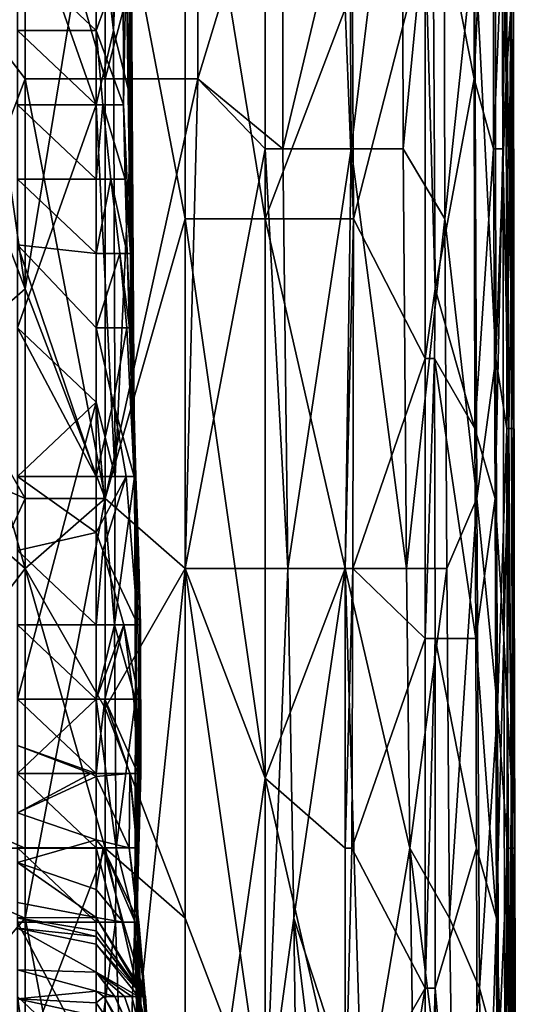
# Model space of a CAD drawing. Extents: x -161 to 11, y -10 to 160.
# Tile 395 of 499: x 0.9884 to 1.0161, y -0.2698 to -0.2148. Entities that reach past the tile are written whole.
import ezdxf

# ---------------------------------------------------------------- set-up
doc = ezdxf.new("R2010")
doc.units = 0
doc.header["$MEASUREMENT"] = 0
doc.layers.get('0').update_dxf_attribs({"linetype": 'CONTINUOUS'})

msp = doc.modelspace()

# ---------------------------------------------------------------- linework, layer by layer
for points in [[(1.015555, -0.218151, 0.346487), (1.01556, -0.179088, 0.346487), (1.014923, -0.190807, 0.350394)], [(1.015833, -0.182995, 0.342581), (1.01556, -0.179088, 0.346487), (1.015555, -0.218151, 0.346487)], [(1.015833, -0.182995, 0.342581), (1.015555, -0.218151, 0.346487), (1.015814, -0.214245, 0.342581)], [(0.993136, -0.218151, 0.377249), (0.993136, -0.186901, 0.377306), (0.988665, -0.202526, 0.379732)], [(0.993136, -0.186901, 0.377306), (0.993136, -0.218151, 0.377249), (0.998272, -0.19862, 0.373831)], [(1.011453, -0.206432, 0.272269), (1.013693, -0.186901, 0.276175), (1.013751, -0.218151, 0.276175)], [(1.014835, -0.194713, 0.280081), (1.013751, -0.218151, 0.276175), (1.013693, -0.186901, 0.276175)], [(1.015814, -0.214245, 0.342581), (1.015934, -0.222057, 0.338675), (1.015911, -0.186901, 0.338675)], [(1.015911, -0.186901, 0.338675), (1.015934, -0.222057, 0.338675), (1.015954, -0.214245, 0.326956)], [(0.993598, -0.215449, 0.266891), (0.994534, -0.190549, 0.263134), (0.993654, -0.194699, 0.266891)], [(0.994534, -0.190549, 0.263134), (0.993598, -0.215449, 0.266891), (0.994642, -0.219599, 0.263134)], [(0.994525, -0.194699, 0.259377), (0.994534, -0.190549, 0.263134), (0.994642, -0.219599, 0.263134)], [(1.013778, -0.210338, 0.3543), (1.014972, -0.233776, 0.350394), (1.014923, -0.190807, 0.350394)], [(1.015555, -0.218151, 0.346487), (1.014923, -0.190807, 0.350394), (1.014972, -0.233776, 0.350394)], [(0.992629, -0.207149, 0.267889), (0.993598, -0.215449, 0.266891), (0.993654, -0.194699, 0.266891)], [(0.994501, -0.194699, 0.244349), (0.994642, -0.219599, 0.263134), (0.994487, -0.211299, 0.240592)], [(0.994525, -0.194699, 0.259377), (0.994642, -0.219599, 0.263134), (0.994501, -0.194699, 0.244349)], [(1.014835, -0.194713, 0.280081), (1.014845, -0.222057, 0.280081), (1.013751, -0.218151, 0.276175)], [(1.015334, -0.210338, 0.283987), (1.014845, -0.222057, 0.280081), (1.014835, -0.194713, 0.280081)], [(0.984194, -0.19862, 0.264764), (0.988665, -0.22987, 0.264843), (0.979723, -0.206432, 0.264756)], [(0.988665, -0.22987, 0.264843), (0.984194, -0.19862, 0.264764), (0.993136, -0.202526, 0.264906)], [(0.993136, -0.218151, 0.377249), (0.998307, -0.218151, 0.373831), (0.998272, -0.19862, 0.373831)], [(0.993136, -0.202526, 0.264906), (0.997607, -0.19862, 0.265249), (0.997607, -0.225963, 0.265261)], [(1.002078, -0.210338, 0.266216), (1.002078, -0.225963, 0.26621), (0.997607, -0.19862, 0.265249)], [(1.002078, -0.225963, 0.26621), (0.997607, -0.225963, 0.265261), (0.997607, -0.19862, 0.265249)], [(1.003065, -0.202526, 0.369925), (0.998272, -0.19862, 0.373831), (0.998307, -0.218151, 0.373831)], [(1.006875, -0.222057, 0.366019), (1.009729, -0.19862, 0.362112), (1.006789, -0.206432, 0.366019)], [(1.009729, -0.19862, 0.362112), (1.006875, -0.222057, 0.366019), (1.009792, -0.222057, 0.362112)], [(1.01206, -0.19862, 0.358206), (1.009729, -0.19862, 0.362112), (1.009792, -0.222057, 0.362112)], [(1.01206, -0.19862, 0.358206), (1.009792, -0.222057, 0.362112), (1.012123, -0.225963, 0.358206)], [(1.013778, -0.210338, 0.3543), (1.01206, -0.19862, 0.358206), (1.012123, -0.225963, 0.358206)], [(0.988665, -0.218151, 0.379714), (0.988665, -0.202526, 0.379732), (0.979723, -0.206432, 0.383728)], [(0.988665, -0.202526, 0.379732), (0.988665, -0.218151, 0.379714), (0.993136, -0.218151, 0.377249)], [(0.993136, -0.202526, 0.264906), (0.993136, -0.241588, 0.264956), (0.988665, -0.22987, 0.264843)], [(0.997607, -0.225963, 0.265261), (0.993136, -0.241588, 0.264956), (0.993136, -0.202526, 0.264906)], [(0.998307, -0.218151, 0.373831), (1.003072, -0.222057, 0.369925), (1.003065, -0.202526, 0.369925)], [(1.006789, -0.206432, 0.366019), (1.003065, -0.202526, 0.369925), (1.003072, -0.222057, 0.369925)], [(0.988665, -0.22987, 0.264843), (0.984194, -0.233776, 0.264803), (0.979723, -0.206432, 0.264756)], [(0.979723, -0.206432, 0.383728), (0.984194, -0.22987, 0.381875), (0.988665, -0.218151, 0.379714)], [(1.003072, -0.222057, 0.369925), (1.006875, -0.222057, 0.366019), (1.006789, -0.206432, 0.366019)], [(1.011453, -0.206432, 0.272269), (1.011583, -0.22987, 0.272269), (1.01102, -0.210338, 0.271744)], [(1.011453, -0.206432, 0.272269), (1.013751, -0.218151, 0.276175), (1.011583, -0.22987, 0.272269)], [(1.015809, -0.22987, 0.299612), (1.015507, -0.210338, 0.287894), (1.015771, -0.206432, 0.299612)], [(1.015771, -0.206432, 0.299612), (1.015954, -0.237682, 0.319144), (1.015809, -0.22987, 0.299612)], [(1.015771, -0.206432, 0.299612), (1.015954, -0.214245, 0.326956), (1.015954, -0.237682, 0.319144)], [(0.992629, -0.219599, 0.26793), (0.992629, -0.207149, 0.267889), (0.98824, -0.207149, 0.269992)], [(0.98824, -0.207149, 0.269992), (0.98824, -0.219599, 0.270068), (0.992629, -0.219599, 0.26793)], [(0.992629, -0.207149, 0.267889), (0.992629, -0.219599, 0.26793), (0.993598, -0.215449, 0.266891)], [(1.002078, -0.225963, 0.26621), (1.002078, -0.210338, 0.266216), (1.006549, -0.214245, 0.268086)], [(1.006938, -0.210338, 0.268362), (1.007012, -0.225963, 0.268362), (1.006549, -0.214245, 0.268086)], [(1.007012, -0.225963, 0.268362), (1.006938, -0.210338, 0.268362), (1.01102, -0.210338, 0.271744)], [(1.01102, -0.233776, 0.271678), (1.007012, -0.225963, 0.268362), (1.01102, -0.210338, 0.271744)], [(1.011583, -0.22987, 0.272269), (1.01102, -0.233776, 0.271678), (1.01102, -0.210338, 0.271744)], [(1.012123, -0.225963, 0.358206), (1.013903, -0.241588, 0.3543), (1.013778, -0.210338, 0.3543)], [(1.014972, -0.233776, 0.350394), (1.013778, -0.210338, 0.3543), (1.013903, -0.241588, 0.3543)], [(1.015334, -0.210338, 0.283987), (1.015357, -0.222057, 0.283987), (1.014845, -0.222057, 0.280081)], [(1.015357, -0.222057, 0.283987), (1.015334, -0.210338, 0.283987), (1.015507, -0.210338, 0.287894)], [(1.015705, -0.237682, 0.2918), (1.015357, -0.222057, 0.283987), (1.015507, -0.210338, 0.287894)], [(1.015507, -0.210338, 0.287894), (1.015809, -0.22987, 0.299612), (1.015705, -0.237682, 0.2918)], [(0.992629, -0.215449, 0.217919), (0.98824, -0.211299, 0.216151), (0.994144, -0.211299, 0.221806)], [(0.98824, -0.215449, 0.216121), (0.98824, -0.211299, 0.216151), (0.992629, -0.215449, 0.217919)], [(0.994144, -0.211299, 0.221806), (0.994153, -0.219599, 0.221806), (0.992629, -0.215449, 0.217919)], [(0.994144, -0.211299, 0.221806), (0.994299, -0.211299, 0.225563), (0.994153, -0.219599, 0.221806)], [(0.994299, -0.211299, 0.225563), (0.99454, -0.227899, 0.233077), (0.994153, -0.219599, 0.221806)], [(0.994487, -0.211299, 0.240592), (0.994495, -0.219599, 0.236834), (0.994299, -0.211299, 0.225563)], [(0.994299, -0.211299, 0.225563), (0.994495, -0.219599, 0.236834), (0.99454, -0.227899, 0.233077)], [(0.994642, -0.219599, 0.263134), (0.994632, -0.227899, 0.248106), (0.994487, -0.211299, 0.240592)], [(0.994487, -0.211299, 0.240592), (0.994632, -0.227899, 0.248106), (0.994495, -0.219599, 0.236834)], [(1.007012, -0.225963, 0.268362), (1.002078, -0.225963, 0.26621), (1.006549, -0.214245, 0.268086)], [(1.015814, -0.214245, 0.342581), (1.015555, -0.218151, 0.346487), (1.015589, -0.237682, 0.346487)], [(1.015814, -0.214245, 0.342581), (1.015589, -0.237682, 0.346487), (1.015854, -0.237682, 0.342581)], [(1.015854, -0.237682, 0.342581), (1.015934, -0.222057, 0.338675), (1.015814, -0.214245, 0.342581)], [(1.016003, -0.245495, 0.330862), (1.015954, -0.214245, 0.326956), (1.015934, -0.222057, 0.338675)], [(1.015954, -0.214245, 0.326956), (1.016003, -0.245495, 0.330862), (1.015954, -0.237682, 0.319144)], [(0.98824, -0.215449, 0.216121), (0.992629, -0.215449, 0.217919), (0.992629, -0.219599, 0.217678)], [(0.98824, -0.219599, 0.215824), (0.98824, -0.215449, 0.216121), (0.992629, -0.219599, 0.217678)], [(0.994153, -0.219599, 0.221806), (0.992997, -0.219599, 0.218049), (0.992629, -0.215449, 0.217919)], [(0.992629, -0.215449, 0.217919), (0.992997, -0.219599, 0.218049), (0.992629, -0.219599, 0.217678)], [(0.992629, -0.219599, 0.26793), (0.993697, -0.24035, 0.266891), (0.993598, -0.215449, 0.266891)], [(0.993697, -0.24035, 0.266891), (0.994642, -0.219599, 0.263134), (0.993598, -0.215449, 0.266891)], [(0.988665, -0.218151, 0.379714), (0.984194, -0.22987, 0.381875), (0.988665, -0.245495, 0.379801)], [(0.988665, -0.218151, 0.379714), (0.988665, -0.245495, 0.379801), (0.993136, -0.241588, 0.377459)], [(0.993136, -0.241588, 0.377459), (0.993136, -0.218151, 0.377249), (0.988665, -0.218151, 0.379714)], [(0.998307, -0.218151, 0.373831), (0.993136, -0.218151, 0.377249), (0.993136, -0.241588, 0.377459)], [(0.993136, -0.241588, 0.377459), (0.997607, -0.245495, 0.374597), (0.998307, -0.218151, 0.373831)], [(0.997607, -0.245495, 0.374597), (1.002078, -0.222057, 0.370834), (0.998307, -0.218151, 0.373831)], [(1.003072, -0.222057, 0.369925), (0.998307, -0.218151, 0.373831), (1.002078, -0.222057, 0.370834)], [(1.011583, -0.22987, 0.272269), (1.013751, -0.218151, 0.276175), (1.013801, -0.237682, 0.276175)], [(1.013751, -0.218151, 0.276175), (1.014845, -0.222057, 0.280081), (1.013801, -0.237682, 0.276175)], [(1.014972, -0.233776, 0.350394), (1.015589, -0.237682, 0.346487), (1.015555, -0.218151, 0.346487)], [(0.98824, -0.219599, 0.215824), (0.992629, -0.219599, 0.217678), (0.992629, -0.223749, 0.217094)], [(0.98824, -0.223749, 0.215197), (0.98824, -0.219599, 0.215824), (0.992629, -0.223749, 0.217094)], [(0.98824, -0.23205, 0.270145), (0.992629, -0.219599, 0.26793), (0.98824, -0.219599, 0.270068)], [(0.98824, -0.23205, 0.270145), (0.992629, -0.2362, 0.267985), (0.992629, -0.219599, 0.26793)], [(0.992997, -0.219599, 0.218049), (0.993449, -0.223749, 0.218049), (0.992629, -0.223749, 0.217094)], [(0.992629, -0.223749, 0.217094), (0.992629, -0.219599, 0.217678), (0.992997, -0.219599, 0.218049)], [(0.993697, -0.24035, 0.266891), (0.992629, -0.219599, 0.26793), (0.992629, -0.2362, 0.267985)], [(0.992997, -0.219599, 0.218049), (0.994153, -0.219599, 0.221806), (0.994245, -0.223749, 0.221806)], [(0.992997, -0.219599, 0.218049), (0.994245, -0.223749, 0.221806), (0.993449, -0.223749, 0.218049)], [(0.994642, -0.219599, 0.263134), (0.993697, -0.24035, 0.266891), (0.994769, -0.24035, 0.263134)], [(0.994245, -0.223749, 0.221806), (0.994153, -0.219599, 0.221806), (0.99454, -0.227899, 0.233077)], [(0.994495, -0.219599, 0.236834), (0.994632, -0.227899, 0.248106), (0.994797, -0.24035, 0.248106)], [(0.99473, -0.2362, 0.236834), (0.994495, -0.219599, 0.236834), (0.994797, -0.24035, 0.248106)], [(0.99454, -0.227899, 0.233077), (0.994495, -0.219599, 0.236834), (0.99473, -0.2362, 0.236834)], [(0.994642, -0.219599, 0.263134), (0.994769, -0.24035, 0.263134), (0.994632, -0.227899, 0.248106)], [(1.002078, -0.222057, 0.370834), (0.997607, -0.245495, 0.374597), (1.002078, -0.245495, 0.371093)], [(1.00335, -0.245495, 0.369925), (1.003072, -0.222057, 0.369925), (1.002078, -0.222057, 0.370834)], [(1.002078, -0.222057, 0.370834), (1.002078, -0.245495, 0.371093), (1.00335, -0.245495, 0.369925)], [(1.006875, -0.222057, 0.366019), (1.003072, -0.222057, 0.369925), (1.00335, -0.245495, 0.369925)], [(1.006875, -0.222057, 0.366019), (1.00335, -0.245495, 0.369925), (1.006549, -0.245495, 0.366623)], [(1.006549, -0.245495, 0.366623), (1.009973, -0.245495, 0.362112), (1.006875, -0.222057, 0.366019)], [(1.009973, -0.245495, 0.362112), (1.009792, -0.222057, 0.362112), (1.006875, -0.222057, 0.366019)], [(1.012123, -0.225963, 0.358206), (1.009792, -0.222057, 0.362112), (1.009973, -0.245495, 0.362112)], [(1.014845, -0.222057, 0.280081), (1.014934, -0.241588, 0.280081), (1.013801, -0.237682, 0.276175)], [(1.014845, -0.222057, 0.280081), (1.015357, -0.222057, 0.283987), (1.014934, -0.241588, 0.280081)], [(1.014934, -0.241588, 0.280081), (1.015357, -0.222057, 0.283987), (1.015425, -0.249401, 0.283987)], [(1.015357, -0.222057, 0.283987), (1.015705, -0.237682, 0.2918), (1.015425, -0.249401, 0.283987)], [(1.015934, -0.222057, 0.338675), (1.015854, -0.237682, 0.342581), (1.016003, -0.245495, 0.330862)], [(0.98824, -0.227412, 0.214292), (0.98824, -0.223749, 0.215197), (0.992629, -0.227899, 0.216116)], [(0.98824, -0.223749, 0.215197), (0.992629, -0.223749, 0.217094), (0.992629, -0.227899, 0.216116)], [(0.993954, -0.227899, 0.218049), (0.992629, -0.227899, 0.216116), (0.993449, -0.223749, 0.218049)], [(0.992629, -0.227899, 0.216116), (0.992629, -0.223749, 0.217094), (0.993449, -0.223749, 0.218049)], [(0.993449, -0.223749, 0.218049), (0.994245, -0.223749, 0.221806), (0.994363, -0.227899, 0.221806)], [(0.993954, -0.227899, 0.218049), (0.993449, -0.223749, 0.218049), (0.994363, -0.227899, 0.221806)], [(0.99454, -0.227899, 0.233077), (0.994363, -0.227899, 0.221806), (0.994245, -0.223749, 0.221806)], [(0.997607, -0.225963, 0.265261), (0.997607, -0.245495, 0.265322), (0.993136, -0.241588, 0.264956)], [(0.997607, -0.225963, 0.265261), (1.002078, -0.225963, 0.26621), (1.002078, -0.257213, 0.266246)], [(0.997607, -0.245495, 0.265322), (0.997607, -0.225963, 0.265261), (1.002078, -0.257213, 0.266246)], [(1.002078, -0.225963, 0.26621), (1.007012, -0.225963, 0.268362), (1.006549, -0.245495, 0.268099)], [(1.006549, -0.245495, 0.268099), (1.002078, -0.257213, 0.266246), (1.002078, -0.225963, 0.26621)], [(1.007012, -0.225963, 0.268362), (1.006976, -0.245495, 0.268362), (1.006549, -0.245495, 0.268099)], [(1.007012, -0.225963, 0.268362), (1.01102, -0.233776, 0.271678), (1.006976, -0.245495, 0.268362)], [(1.009973, -0.245495, 0.362112), (1.012239, -0.245495, 0.358206), (1.012123, -0.225963, 0.358206)], [(1.012123, -0.225963, 0.358206), (1.012239, -0.245495, 0.358206), (1.013903, -0.241588, 0.3543)], [(0.992629, -0.23205, 0.214559), (0.98824, -0.227412, 0.214292), (0.992629, -0.227899, 0.216116)], [(0.992629, -0.24035, 0.211898), (0.98824, -0.23205, 0.212976), (0.98824, -0.227412, 0.214292)], [(0.98824, -0.227412, 0.214292), (0.992629, -0.23205, 0.214559), (0.992629, -0.24035, 0.211898)], [(0.993954, -0.227899, 0.218049), (0.99434, -0.23205, 0.218049), (0.992629, -0.23205, 0.214559)], [(0.992629, -0.227899, 0.216116), (0.993954, -0.227899, 0.218049), (0.992629, -0.23205, 0.214559)], [(0.99434, -0.23205, 0.218049), (0.993954, -0.227899, 0.218049), (0.99449, -0.23205, 0.221806)], [(0.993954, -0.227899, 0.218049), (0.994363, -0.227899, 0.221806), (0.99449, -0.23205, 0.221806)], [(0.994555, -0.23205, 0.225563), (0.994363, -0.227899, 0.221806), (0.99454, -0.227899, 0.233077)], [(0.99449, -0.23205, 0.221806), (0.994363, -0.227899, 0.221806), (0.994555, -0.23205, 0.225563)], [(0.994555, -0.23205, 0.225563), (0.99454, -0.227899, 0.233077), (0.99473, -0.2362, 0.236834)], [(0.994797, -0.24035, 0.248106), (0.994632, -0.227899, 0.248106), (0.994769, -0.24035, 0.263134)], [(0.988665, -0.241588, 0.264869), (0.984194, -0.233776, 0.264803), (0.988665, -0.22987, 0.264843)], [(0.984194, -0.22987, 0.381875), (0.984194, -0.241588, 0.381881), (0.988665, -0.245495, 0.379801)], [(0.993136, -0.241588, 0.264956), (0.988665, -0.241588, 0.264869), (0.988665, -0.22987, 0.264843)], [(1.01154, -0.233776, 0.272269), (1.01102, -0.233776, 0.271678), (1.011583, -0.22987, 0.272269)], [(1.011583, -0.22987, 0.272269), (1.013801, -0.237682, 0.276175), (1.01154, -0.233776, 0.272269)], [(1.015809, -0.22987, 0.299612), (1.015954, -0.237682, 0.319144), (1.015705, -0.237682, 0.2918)], [(0.992629, -0.2362, 0.267985), (0.98824, -0.23205, 0.270145), (0.98824, -0.24035, 0.270074)], [(0.992629, -0.24035, 0.211898), (0.98824, -0.24035, 0.210294), (0.98824, -0.23205, 0.212976)], [(0.992629, -0.23205, 0.214559), (0.99434, -0.23205, 0.218049), (0.993587, -0.2362, 0.214292)], [(0.992629, -0.23205, 0.214559), (0.993587, -0.2362, 0.214292), (0.992629, -0.24035, 0.211898)], [(0.993587, -0.2362, 0.214292), (0.99434, -0.23205, 0.218049), (0.994748, -0.24035, 0.218049)], [(0.99434, -0.23205, 0.218049), (0.99449, -0.23205, 0.221806), (0.994748, -0.24035, 0.218049)], [(0.994555, -0.23205, 0.225563), (0.994987, -0.2445, 0.225563), (0.99449, -0.23205, 0.221806)], [(0.994748, -0.24035, 0.218049), (0.99449, -0.23205, 0.221806), (0.994987, -0.2445, 0.225563)], [(0.994555, -0.23205, 0.225563), (0.99473, -0.2362, 0.236834), (0.995068, -0.24865, 0.233077)], [(0.994987, -0.2445, 0.225563), (0.994555, -0.23205, 0.225563), (0.995068, -0.24865, 0.233077)], [(0.984194, -0.233776, 0.264803), (0.988665, -0.241588, 0.264869), (0.970781, -0.233776, 0.26489)], [(0.979723, -0.26112, 0.264877), (0.970781, -0.233776, 0.26489), (0.988665, -0.241588, 0.264869)], [(1.01102, -0.249401, 0.27165), (1.006976, -0.245495, 0.268362), (1.01102, -0.233776, 0.271678)], [(1.01154, -0.233776, 0.272269), (1.011578, -0.249401, 0.272269), (1.01102, -0.249401, 0.27165)], [(1.01102, -0.233776, 0.271678), (1.01154, -0.233776, 0.272269), (1.01102, -0.249401, 0.27165)], [(1.01154, -0.233776, 0.272269), (1.013801, -0.237682, 0.276175), (1.013862, -0.249401, 0.276175)], [(1.01154, -0.233776, 0.272269), (1.013862, -0.249401, 0.276175), (1.011578, -0.249401, 0.272269)], [(1.014972, -0.233776, 0.350394), (1.013903, -0.241588, 0.3543), (1.015058, -0.253307, 0.350394)], [(1.015589, -0.237682, 0.346487), (1.014972, -0.233776, 0.350394), (1.015058, -0.253307, 0.350394)], [(0.98824, -0.2528, 0.27003), (0.992629, -0.2362, 0.267985), (0.98824, -0.24035, 0.270074)], [(0.98824, -0.2528, 0.27003), (0.992629, -0.2528, 0.268005), (0.992629, -0.2362, 0.267985)], [(0.994315, -0.24035, 0.214292), (0.992629, -0.24035, 0.211898), (0.993587, -0.2362, 0.214292)], [(0.993697, -0.24035, 0.266891), (0.992629, -0.2362, 0.267985), (0.993662, -0.24865, 0.266891)], [(0.992629, -0.2362, 0.267985), (0.992629, -0.2528, 0.268005), (0.993662, -0.24865, 0.266891)], [(0.993587, -0.2362, 0.214292), (0.994748, -0.24035, 0.218049), (0.994315, -0.24035, 0.214292)], [(0.995068, -0.24865, 0.233077), (0.99473, -0.2362, 0.236834), (0.994797, -0.24035, 0.248106)], [(1.013801, -0.237682, 0.276175), (1.014934, -0.241588, 0.280081), (1.013862, -0.249401, 0.276175)], [(1.015625, -0.26112, 0.346487), (1.015589, -0.237682, 0.346487), (1.015058, -0.253307, 0.350394)], [(1.015632, -0.253307, 0.287894), (1.015425, -0.249401, 0.283987), (1.015705, -0.237682, 0.2918)], [(1.015854, -0.237682, 0.342581), (1.015589, -0.237682, 0.346487), (1.015919, -0.26112, 0.342581)], [(1.015589, -0.237682, 0.346487), (1.015625, -0.26112, 0.346487), (1.015919, -0.26112, 0.342581)], [(1.015705, -0.237682, 0.2918), (1.015825, -0.257213, 0.295706), (1.015632, -0.253307, 0.287894)], [(1.015954, -0.237682, 0.319144), (1.015825, -0.257213, 0.295706), (1.015705, -0.237682, 0.2918)], [(1.015924, -0.265026, 0.307425), (1.015825, -0.257213, 0.295706), (1.015954, -0.237682, 0.319144)], [(1.016003, -0.245495, 0.330862), (1.015854, -0.237682, 0.342581), (1.015919, -0.26112, 0.342581)], [(1.015954, -0.237682, 0.319144), (1.016035, -0.26112, 0.330862), (1.015924, -0.265026, 0.307425)], [(1.016035, -0.26112, 0.330862), (1.015954, -0.237682, 0.319144), (1.016003, -0.245495, 0.330862)], [(0.98824, -0.24035, 0.210294), (0.992629, -0.24035, 0.211898), (0.992629, -0.243493, 0.210535)], [(0.98824, -0.2445, 0.208869), (0.98824, -0.24035, 0.210294), (0.992629, -0.243493, 0.210535)], [(0.992629, -0.243493, 0.210535), (0.994315, -0.24035, 0.214292), (0.993003, -0.2445, 0.210535)], [(0.992629, -0.24035, 0.211898), (0.994315, -0.24035, 0.214292), (0.992629, -0.243493, 0.210535)], [(0.994315, -0.24035, 0.214292), (0.99496, -0.24865, 0.214292), (0.993003, -0.2445, 0.210535)], [(0.994769, -0.24035, 0.263134), (0.993697, -0.24035, 0.266891), (0.993662, -0.24865, 0.266891)], [(0.994769, -0.24035, 0.263134), (0.993662, -0.24865, 0.266891), (0.994835, -0.2528, 0.263134)], [(0.99496, -0.24865, 0.214292), (0.994315, -0.24035, 0.214292), (0.994748, -0.24035, 0.218049)], [(0.994987, -0.2445, 0.225563), (0.995105, -0.24865, 0.221806), (0.994748, -0.24035, 0.218049)], [(0.99496, -0.24865, 0.214292), (0.994748, -0.24035, 0.218049), (0.995105, -0.24865, 0.221806)], [(0.994797, -0.24035, 0.248106), (0.994769, -0.24035, 0.263134), (0.994835, -0.2528, 0.263134)], [(0.994924, -0.25695, 0.248106), (0.994797, -0.24035, 0.248106), (0.994835, -0.2528, 0.263134)], [(0.994797, -0.24035, 0.248106), (0.994924, -0.25695, 0.248106), (0.995068, -0.24865, 0.233077)], [(0.979723, -0.257213, 0.38357), (0.988665, -0.245495, 0.379801), (0.984194, -0.241588, 0.381881)], [(0.988665, -0.241588, 0.264869), (0.988665, -0.265026, 0.264905), (0.979723, -0.26112, 0.264877)], [(0.993136, -0.241588, 0.377459), (0.988665, -0.245495, 0.379801), (0.993136, -0.253307, 0.377485)], [(0.988665, -0.241588, 0.264869), (0.993136, -0.241588, 0.264956), (0.988665, -0.265026, 0.264905)], [(0.993136, -0.241588, 0.264956), (0.993136, -0.288463, 0.264974), (0.988665, -0.265026, 0.264905)], [(0.997607, -0.245495, 0.374597), (0.993136, -0.241588, 0.377459), (0.993136, -0.253307, 0.377485)], [(0.993136, -0.288463, 0.264974), (0.993136, -0.241588, 0.264956), (0.997607, -0.245495, 0.265322)], [(1.01238, -0.265026, 0.358206), (1.013903, -0.241588, 0.3543), (1.012239, -0.245495, 0.358206)], [(1.013903, -0.241588, 0.3543), (1.01238, -0.265026, 0.358206), (1.014059, -0.268932, 0.3543)], [(1.013862, -0.249401, 0.276175), (1.014934, -0.241588, 0.280081), (1.014999, -0.265026, 0.280081)], [(1.015058, -0.253307, 0.350394), (1.013903, -0.241588, 0.3543), (1.014059, -0.268932, 0.3543)], [(1.014934, -0.241588, 0.280081), (1.015425, -0.249401, 0.283987), (1.014999, -0.265026, 0.280081)], [(0.98824, -0.2445, 0.208869), (0.992629, -0.243493, 0.210535), (0.992629, -0.24865, 0.208553)], [(0.992629, -0.243493, 0.210535), (0.993003, -0.2445, 0.210535), (0.992629, -0.24865, 0.208553)], [(0.992629, -0.24865, 0.208553), (0.98824, -0.24865, 0.207164), (0.98824, -0.2445, 0.208869)], [(0.993003, -0.2445, 0.210535), (0.99418, -0.24865, 0.210535), (0.992629, -0.24865, 0.208553)], [(0.993003, -0.2445, 0.210535), (0.99496, -0.24865, 0.214292), (0.99418, -0.24865, 0.210535)], [(0.995105, -0.24865, 0.221806), (0.994987, -0.2445, 0.225563), (0.995068, -0.24865, 0.233077)], [(0.979723, -0.257213, 0.38357), (0.988665, -0.26112, 0.379891), (0.988665, -0.245495, 0.379801)], [(0.988665, -0.245495, 0.379801), (0.988665, -0.26112, 0.379891), (0.993136, -0.26112, 0.37759)], [(0.988665, -0.245495, 0.379801), (0.993136, -0.26112, 0.37759), (0.993136, -0.253307, 0.377485)], [(0.993136, -0.253307, 0.377485), (0.997607, -0.265026, 0.374784), (0.997607, -0.245495, 0.374597)], [(0.997607, -0.245495, 0.265322), (0.997607, -0.288463, 0.265306), (0.993136, -0.288463, 0.264974)], [(1.002078, -0.276745, 0.371533), (1.002078, -0.245495, 0.371093), (0.997607, -0.245495, 0.374597)], [(0.997607, -0.265026, 0.374784), (1.002078, -0.276745, 0.371533), (0.997607, -0.245495, 0.374597)], [(0.997607, -0.288463, 0.265306), (0.997607, -0.245495, 0.265322), (1.002078, -0.257213, 0.266246)], [(1.002078, -0.276745, 0.371533), (1.00335, -0.245495, 0.369925), (1.002078, -0.245495, 0.371093)], [(1.006549, -0.245495, 0.268099), (1.006549, -0.26112, 0.268135), (1.002078, -0.257213, 0.266246)], [(1.003672, -0.265026, 0.369925), (1.00335, -0.245495, 0.369925), (1.002078, -0.276745, 0.371533)], [(1.006549, -0.245495, 0.366623), (1.00335, -0.245495, 0.369925), (1.003672, -0.265026, 0.369925)], [(1.006549, -0.245495, 0.366623), (1.003672, -0.265026, 0.369925), (1.007509, -0.276745, 0.366019)], [(1.006924, -0.26112, 0.268362), (1.006549, -0.26112, 0.268135), (1.006976, -0.245495, 0.268362)], [(1.006549, -0.26112, 0.268135), (1.006549, -0.245495, 0.268099), (1.006976, -0.245495, 0.268362)], [(1.009973, -0.245495, 0.362112), (1.006549, -0.245495, 0.366623), (1.010162, -0.26112, 0.362112)], [(1.007509, -0.276745, 0.366019), (1.010162, -0.26112, 0.362112), (1.006549, -0.245495, 0.366623)], [(1.006976, -0.245495, 0.268362), (1.01102, -0.249401, 0.27165), (1.006924, -0.26112, 0.268362)], [(1.012239, -0.245495, 0.358206), (1.009973, -0.245495, 0.362112), (1.010162, -0.26112, 0.362112)], [(1.010162, -0.26112, 0.362112), (1.01238, -0.265026, 0.358206), (1.012239, -0.245495, 0.358206)], [(1.016003, -0.245495, 0.330862), (1.015919, -0.26112, 0.342581), (1.016035, -0.26112, 0.330862)], [(0.98824, -0.24865, 0.207164), (0.992629, -0.24865, 0.208553), (0.992629, -0.2528, 0.206264)], [(0.98824, -0.2528, 0.204905), (0.98824, -0.24865, 0.207164), (0.992629, -0.2528, 0.206264)], [(0.99418, -0.24865, 0.210535), (0.993117, -0.2528, 0.206778), (0.992629, -0.2528, 0.206264)], [(0.992629, -0.2528, 0.206264), (0.992629, -0.24865, 0.208553), (0.99418, -0.24865, 0.210535)], [(0.992629, -0.2528, 0.268005), (0.993744, -0.2611, 0.266891), (0.993662, -0.24865, 0.266891)], [(0.99418, -0.24865, 0.210535), (0.994734, -0.2528, 0.210535), (0.993117, -0.2528, 0.206778)], [(0.994835, -0.2528, 0.263134), (0.993662, -0.24865, 0.266891), (0.993744, -0.2611, 0.266891)], [(0.99418, -0.24865, 0.210535), (0.99496, -0.24865, 0.214292), (0.995042, -0.2528, 0.214292)], [(0.994734, -0.2528, 0.210535), (0.99418, -0.24865, 0.210535), (0.995042, -0.2528, 0.214292)], [(0.995068, -0.24865, 0.233077), (0.994924, -0.25695, 0.248106), (0.995117, -0.25695, 0.225563)], [(0.995042, -0.2528, 0.214292), (0.99496, -0.24865, 0.214292), (0.995105, -0.24865, 0.221806)], [(0.995105, -0.24865, 0.221806), (0.995117, -0.25695, 0.225563), (0.995038, -0.25695, 0.214292)], [(0.995042, -0.2528, 0.214292), (0.995105, -0.24865, 0.221806), (0.995038, -0.25695, 0.214292)], [(0.995105, -0.24865, 0.221806), (0.995068, -0.24865, 0.233077), (0.995117, -0.25695, 0.225563)], [(1.01102, -0.268932, 0.271646), (1.006924, -0.26112, 0.268362), (1.01102, -0.249401, 0.27165)], [(1.01102, -0.268932, 0.271646), (1.01102, -0.249401, 0.27165), (1.011578, -0.249401, 0.272269)], [(1.011581, -0.268932, 0.272269), (1.01102, -0.268932, 0.271646), (1.011578, -0.249401, 0.272269)], [(1.011578, -0.249401, 0.272269), (1.013862, -0.249401, 0.276175), (1.013894, -0.26112, 0.276175)], [(1.011578, -0.249401, 0.272269), (1.013894, -0.26112, 0.276175), (1.011581, -0.268932, 0.272269)], [(1.013862, -0.249401, 0.276175), (1.014999, -0.265026, 0.280081), (1.013894, -0.26112, 0.276175)], [(1.014999, -0.265026, 0.280081), (1.015425, -0.249401, 0.283987), (1.015491, -0.280651, 0.283976)], [(1.015425, -0.249401, 0.283987), (1.015632, -0.253307, 0.287894), (1.015491, -0.280651, 0.283976)], [(0.992629, -0.2528, 0.268005), (0.98824, -0.2528, 0.27003), (0.98824, -0.25695, 0.270116)], [(0.98824, -0.2528, 0.204905), (0.992629, -0.2528, 0.206264), (0.992629, -0.25695, 0.203169)], [(0.992629, -0.25695, 0.203169), (0.98824, -0.255374, 0.20302), (0.98824, -0.2528, 0.204905)], [(0.992629, -0.2611, 0.268103), (0.992629, -0.2528, 0.268005), (0.98824, -0.25695, 0.270116)], [(0.994504, -0.25695, 0.206778), (0.992629, -0.25695, 0.203169), (0.993117, -0.2528, 0.206778)], [(0.992629, -0.25695, 0.203169), (0.992629, -0.2528, 0.206264), (0.993117, -0.2528, 0.206778)], [(0.992629, -0.2611, 0.268103), (0.993744, -0.2611, 0.266891), (0.992629, -0.2528, 0.268005)], [(0.994734, -0.2528, 0.210535), (0.99495, -0.25695, 0.210535), (0.993117, -0.2528, 0.206778)], [(0.994504, -0.25695, 0.206778), (0.993117, -0.2528, 0.206778), (0.99495, -0.25695, 0.210535)], [(0.994835, -0.2528, 0.263134), (0.993744, -0.2611, 0.266891), (0.994784, -0.26525, 0.263134)], [(0.994734, -0.2528, 0.210535), (0.995042, -0.2528, 0.214292), (0.995038, -0.25695, 0.214292)], [(0.99495, -0.25695, 0.210535), (0.994734, -0.2528, 0.210535), (0.995038, -0.25695, 0.214292)], [(0.994835, -0.2528, 0.263134), (0.994784, -0.26525, 0.263134), (0.994924, -0.25695, 0.248106)], [(0.993136, -0.253307, 0.377485), (0.993136, -0.26112, 0.37759), (0.997607, -0.265026, 0.374784)], [(1.015058, -0.253307, 0.350394), (1.014059, -0.268932, 0.3543), (1.01512, -0.272838, 0.350394)], [(1.015625, -0.26112, 0.346487), (1.015058, -0.253307, 0.350394), (1.01512, -0.272838, 0.350394)], [(1.015776, -0.272838, 0.2918), (1.015491, -0.280651, 0.283976), (1.015632, -0.253307, 0.287894)], [(1.015776, -0.272838, 0.2918), (1.015632, -0.253307, 0.287894), (1.015825, -0.257213, 0.295706)], [(0.992629, -0.25695, 0.203169), (0.992334, -0.25695, 0.20302), (0.98824, -0.255374, 0.20302)], [(0.98824, -0.25695, 0.201617), (0.98824, -0.255374, 0.20302), (0.992334, -0.25695, 0.20302)], [(0.988665, -0.26112, 0.379891), (0.979723, -0.257213, 0.38357), (0.984194, -0.26112, 0.381877)], [(0.992334, -0.25695, 0.20302), (0.992629, -0.25712, 0.20302), (0.98824, -0.259134, 0.199263)], [(0.98824, -0.25695, 0.201617), (0.992334, -0.25695, 0.20302), (0.98824, -0.259134, 0.199263)], [(0.98824, -0.2611, 0.270252), (0.992629, -0.2611, 0.268103), (0.98824, -0.25695, 0.270116)], [(0.98824, -0.259134, 0.199263), (0.992629, -0.25712, 0.20302), (0.992629, -0.260643, 0.199263)], [(0.992629, -0.25695, 0.203169), (0.992629, -0.25712, 0.20302), (0.992334, -0.25695, 0.20302)], [(0.992629, -0.25712, 0.20302), (0.994504, -0.25695, 0.206778), (0.994472, -0.2611, 0.20302)], [(0.992629, -0.25695, 0.203169), (0.994504, -0.25695, 0.206778), (0.992629, -0.25712, 0.20302)], [(0.992629, -0.260643, 0.199263), (0.992629, -0.25712, 0.20302), (0.994472, -0.2611, 0.20302)], [(0.994504, -0.25695, 0.206778), (0.994896, -0.2611, 0.206778), (0.994472, -0.2611, 0.20302)], [(0.994504, -0.25695, 0.206778), (0.99495, -0.25695, 0.210535), (0.994941, -0.2611, 0.210535)], [(0.994896, -0.2611, 0.206778), (0.994504, -0.25695, 0.206778), (0.994941, -0.2611, 0.210535)], [(0.995117, -0.25695, 0.225563), (0.994924, -0.25695, 0.248106), (0.994773, -0.26525, 0.251863)], [(0.994894, -0.26525, 0.22932), (0.995117, -0.25695, 0.225563), (0.994773, -0.26525, 0.251863)], [(0.994773, -0.26525, 0.251863), (0.994924, -0.25695, 0.248106), (0.994784, -0.26525, 0.263134)], [(0.995038, -0.25695, 0.214292), (0.995117, -0.25695, 0.225563), (0.994894, -0.26525, 0.22932)], [(0.994911, -0.26525, 0.214292), (0.995038, -0.25695, 0.214292), (0.994894, -0.26525, 0.22932)], [(0.994941, -0.2611, 0.210535), (0.995038, -0.25695, 0.214292), (0.994911, -0.26525, 0.214292)], [(0.994941, -0.2611, 0.210535), (0.99495, -0.25695, 0.210535), (0.995038, -0.25695, 0.214292)], [(1.002078, -0.257213, 0.266246), (1.002078, -0.296276, 0.266166), (0.997607, -0.288463, 0.265306)], [(1.006549, -0.276745, 0.268117), (1.002078, -0.257213, 0.266246), (1.006549, -0.26112, 0.268135)], [(1.006549, -0.276745, 0.268117), (1.002078, -0.296276, 0.266166), (1.002078, -0.257213, 0.266246)], [(1.015825, -0.257213, 0.295706), (1.015924, -0.265026, 0.307425), (1.015776, -0.272838, 0.2918)], [(0.992629, -0.260643, 0.199263), (0.98824, -0.261913, 0.195506), (0.98824, -0.259134, 0.199263)], [(0.992629, -0.260643, 0.199263), (0.992629, -0.263424, 0.195506), (0.98824, -0.261913, 0.195506)], [(0.993025, -0.2611, 0.199263), (0.992629, -0.260643, 0.199263), (0.994472, -0.2611, 0.20302)], [(0.992629, -0.263424, 0.195506), (0.992629, -0.260643, 0.199263), (0.993025, -0.2611, 0.199263)], [(0.988665, -0.265026, 0.264905), (0.975252, -0.280651, 0.264923), (0.979723, -0.26112, 0.264877)], [(0.988665, -0.26112, 0.379891), (0.984194, -0.26112, 0.381877), (0.988665, -0.272838, 0.379896)], [(0.984194, -0.280651, 0.381682), (0.988665, -0.272838, 0.379896), (0.984194, -0.26112, 0.381877)], [(0.992629, -0.2611, 0.268103), (0.98824, -0.2611, 0.270252), (0.992629, -0.26525, 0.268107)], [(0.98824, -0.26525, 0.270307), (0.992629, -0.26525, 0.268107), (0.98824, -0.2611, 0.270252)], [(0.988665, -0.272838, 0.379896), (0.993136, -0.26112, 0.37759), (0.988665, -0.26112, 0.379891)], [(0.988665, -0.272838, 0.379896), (0.993136, -0.29237, 0.377558), (0.993136, -0.26112, 0.37759)], [(0.994131, -0.26525, 0.195506), (0.992629, -0.263424, 0.195506), (0.993025, -0.2611, 0.199263)], [(0.992629, -0.2611, 0.268103), (0.992629, -0.26525, 0.268107), (0.993716, -0.26525, 0.266891)], [(0.993744, -0.2611, 0.266891), (0.992629, -0.2611, 0.268103), (0.993716, -0.26525, 0.266891)], [(0.994472, -0.2611, 0.20302), (0.995021, -0.26525, 0.20302), (0.993025, -0.2611, 0.199263)], [(0.994812, -0.26525, 0.199263), (0.993025, -0.2611, 0.199263), (0.995021, -0.26525, 0.20302)], [(0.994131, -0.26525, 0.195506), (0.993025, -0.2611, 0.199263), (0.994812, -0.26525, 0.199263)], [(0.997607, -0.280651, 0.374893), (0.997607, -0.265026, 0.374784), (0.993136, -0.26112, 0.37759)], [(0.993136, -0.26112, 0.37759), (0.993136, -0.29237, 0.377558), (0.997607, -0.280651, 0.374893)], [(0.993744, -0.2611, 0.266891), (0.993716, -0.26525, 0.266891), (0.994784, -0.26525, 0.263134)], [(0.994472, -0.2611, 0.20302), (0.994896, -0.2611, 0.206778), (0.994956, -0.26525, 0.206778)], [(0.995021, -0.26525, 0.20302), (0.994472, -0.2611, 0.20302), (0.994956, -0.26525, 0.206778)], [(0.994896, -0.2611, 0.206778), (0.994941, -0.2611, 0.210535), (0.994911, -0.26525, 0.214292)], [(0.994956, -0.26525, 0.206778), (0.994896, -0.2611, 0.206778), (0.994911, -0.26525, 0.214292)], [(1.006924, -0.26112, 0.268362), (1.01102, -0.268932, 0.271646), (1.006549, -0.276745, 0.268117)], [(1.006549, -0.26112, 0.268135), (1.006924, -0.26112, 0.268362), (1.006549, -0.276745, 0.268117)], [(1.010162, -0.26112, 0.362112), (1.007509, -0.276745, 0.366019), (1.010462, -0.280651, 0.362112)], [(1.010162, -0.26112, 0.362112), (1.010462, -0.280651, 0.362112), (1.012616, -0.280651, 0.358206)], [(1.01238, -0.265026, 0.358206), (1.010162, -0.26112, 0.362112), (1.012616, -0.280651, 0.358206)], [(1.011581, -0.268932, 0.272269), (1.013894, -0.26112, 0.276175), (1.013993, -0.296276, 0.276175)], [(1.013993, -0.296276, 0.276175), (1.013894, -0.26112, 0.276175), (1.014999, -0.265026, 0.280081)], [(1.01512, -0.272838, 0.350394), (1.015662, -0.272838, 0.346487), (1.015625, -0.26112, 0.346487)], [(1.015662, -0.272838, 0.346487), (1.015919, -0.26112, 0.342581), (1.015625, -0.26112, 0.346487)], [(1.015919, -0.26112, 0.342581), (1.015662, -0.272838, 0.346487), (1.015973, -0.284557, 0.342581)], [(1.016035, -0.26112, 0.330862), (1.015919, -0.26112, 0.342581), (1.016025, -0.268932, 0.338675)], [(1.016025, -0.268932, 0.338675), (1.015919, -0.26112, 0.342581), (1.015973, -0.284557, 0.342581)], [(1.016035, -0.26112, 0.330862), (1.016087, -0.284557, 0.334769), (1.015924, -0.265026, 0.307425)], [(1.016087, -0.284557, 0.334769), (1.016035, -0.26112, 0.330862), (1.016025, -0.268932, 0.338675)], [(0.992629, -0.263424, 0.195506), (0.992629, -0.264996, 0.191749), (0.98824, -0.261913, 0.195506)], [(0.98824, -0.264146, 0.191749), (0.98824, -0.261913, 0.195506), (0.992629, -0.264996, 0.191749)], [(0.992629, -0.264996, 0.191749), (0.992629, -0.263424, 0.195506), (0.994131, -0.26525, 0.195506)], [(0.992629, -0.264996, 0.191749), (0.98824, -0.265002, 0.187992), (0.98824, -0.264146, 0.191749)], [(0.988665, -0.265026, 0.264905), (0.988665, -0.284557, 0.264899), (0.975252, -0.280651, 0.264923)], [(0.992629, -0.264996, 0.191749), (0.992629, -0.265731, 0.187992), (0.98824, -0.265002, 0.187992)], [(0.992629, -0.265731, 0.187992), (0.992629, -0.266055, 0.184235), (0.98824, -0.265002, 0.187992)], [(0.98824, -0.265002, 0.187992), (0.992629, -0.266055, 0.184235), (0.98824, -0.265588, 0.180478)], [(0.993136, -0.288463, 0.264974), (0.988665, -0.284557, 0.264899), (0.988665, -0.265026, 0.264905)], [(0.995382, -0.2694, 0.195506), (0.992629, -0.264996, 0.191749), (0.994131, -0.26525, 0.195506)], [(0.995281, -0.2694, 0.187992), (0.992629, -0.264996, 0.191749), (0.995382, -0.2694, 0.195506)], [(0.992629, -0.265731, 0.187992), (0.992629, -0.264996, 0.191749), (0.995281, -0.2694, 0.187992)], [(0.997607, -0.280651, 0.374893), (1.002078, -0.276745, 0.371533), (0.997607, -0.265026, 0.374784)], [(1.004094, -0.296276, 0.369925), (1.003672, -0.265026, 0.369925), (1.002078, -0.276745, 0.371533)], [(1.006549, -0.288463, 0.367326), (1.007509, -0.276745, 0.366019), (1.003672, -0.265026, 0.369925)], [(1.006549, -0.288463, 0.367326), (1.003672, -0.265026, 0.369925), (1.004094, -0.296276, 0.369925)], [(1.014059, -0.268932, 0.3543), (1.01238, -0.265026, 0.358206), (1.012616, -0.280651, 0.358206)], [(1.014999, -0.265026, 0.280081), (1.015062, -0.29237, 0.280081), (1.013993, -0.296276, 0.276175)], [(1.015062, -0.29237, 0.280081), (1.014999, -0.265026, 0.280081), (1.015491, -0.280651, 0.283976)], [(1.015844, -0.280651, 0.295706), (1.015776, -0.272838, 0.2918), (1.015924, -0.265026, 0.307425)], [(1.015924, -0.265026, 0.307425), (1.016116, -0.300182, 0.330862), (1.015844, -0.280651, 0.295706)], [(1.016116, -0.300182, 0.330862), (1.015924, -0.265026, 0.307425), (1.016087, -0.284557, 0.334769)], [(0.992629, -0.26525, 0.268107), (0.98824, -0.26525, 0.270307), (0.992629, -0.27355, 0.268518)], [(0.98824, -0.26525, 0.270307), (0.98824, -0.2694, 0.270569), (0.992629, -0.27355, 0.268518)], [(0.992629, -0.266055, 0.184235), (0.992629, -0.266478, 0.180478), (0.98824, -0.265588, 0.180478)], [(0.98824, -0.265588, 0.180478), (0.992629, -0.266478, 0.180478), (0.992629, -0.268049, 0.169206)], [(0.98824, -0.265588, 0.180478), (0.992629, -0.268049, 0.169206), (0.98824, -0.267917, 0.165449)], [(0.992629, -0.27355, 0.268518), (0.993716, -0.26525, 0.266891), (0.992629, -0.26525, 0.268107)], [(0.992629, -0.27355, 0.268518), (0.994272, -0.281851, 0.266891), (0.993716, -0.26525, 0.266891)], [(0.994272, -0.281851, 0.266891), (0.994784, -0.26525, 0.263134), (0.993716, -0.26525, 0.266891)], [(0.994131, -0.26525, 0.195506), (0.994812, -0.26525, 0.199263), (0.995371, -0.2694, 0.199263)], [(0.995382, -0.2694, 0.195506), (0.994131, -0.26525, 0.195506), (0.995371, -0.2694, 0.199263)], [(0.995013, -0.27355, 0.263134), (0.994784, -0.26525, 0.263134), (0.994272, -0.281851, 0.266891)], [(0.994773, -0.26525, 0.251863), (0.994784, -0.26525, 0.263134), (0.995013, -0.27355, 0.263134)], [(0.995041, -0.27355, 0.236834), (0.994894, -0.26525, 0.22932), (0.994773, -0.26525, 0.251863)], [(0.995075, -0.2777, 0.25562), (0.994773, -0.26525, 0.251863), (0.995013, -0.27355, 0.263134)], [(0.995041, -0.27355, 0.236834), (0.994773, -0.26525, 0.251863), (0.995075, -0.2777, 0.25562)], [(0.994812, -0.26525, 0.199263), (0.995021, -0.26525, 0.20302), (0.995371, -0.2694, 0.199263)], [(0.995152, -0.27355, 0.225563), (0.994894, -0.26525, 0.22932), (0.995041, -0.27355, 0.236834)], [(0.994911, -0.26525, 0.214292), (0.994894, -0.26525, 0.22932), (0.995152, -0.27355, 0.225563)], [(0.994956, -0.26525, 0.206778), (0.994911, -0.26525, 0.214292), (0.995272, -0.27355, 0.214292)], [(0.995272, -0.27355, 0.214292), (0.994911, -0.26525, 0.214292), (0.995152, -0.27355, 0.225563)], [(0.994956, -0.26525, 0.206778), (0.995371, -0.2694, 0.199263), (0.995021, -0.26525, 0.20302)], [(0.995371, -0.2694, 0.199263), (0.994956, -0.26525, 0.206778), (0.995272, -0.27355, 0.214292)], [(0.992629, -0.266055, 0.184235), (0.992629, -0.265731, 0.187992), (0.995281, -0.2694, 0.187992)], [(0.995258, -0.2694, 0.184235), (0.992629, -0.266055, 0.184235), (0.995281, -0.2694, 0.187992)], [(0.992629, -0.266478, 0.180478), (0.992629, -0.266055, 0.184235), (0.995258, -0.2694, 0.184235)], [(0.99499, -0.2694, 0.176721), (0.992629, -0.266478, 0.180478), (0.995258, -0.2694, 0.184235)], [(0.992629, -0.266478, 0.180478), (0.99499, -0.2694, 0.176721), (0.992629, -0.268049, 0.169206)], [(0.992629, -0.268049, 0.169206), (0.992629, -0.269094, 0.161692), (0.98824, -0.267917, 0.165449)], [(0.98824, -0.269538, 0.154178), (0.98824, -0.267917, 0.165449), (0.992629, -0.269094, 0.161692)], [(0.992629, -0.268049, 0.169206), (0.993668, -0.2694, 0.165449), (0.992629, -0.269094, 0.161692)], [(0.994629, -0.2694, 0.172963), (0.992629, -0.268049, 0.169206), (0.99499, -0.2694, 0.176721)], [(0.994629, -0.2694, 0.172963), (0.994215, -0.2694, 0.169206), (0.992629, -0.268049, 0.169206)], [(0.993668, -0.2694, 0.165449), (0.992629, -0.268049, 0.169206), (0.994215, -0.2694, 0.169206)], [(0.992629, -0.269747, 0.157935), (0.98824, -0.269538, 0.154178), (0.992629, -0.269094, 0.161692)], [(0.98824, -0.2694, 0.270569), (0.98824, -0.2777, 0.271027), (0.988805, -0.27355, 0.270649)], [(0.988805, -0.27355, 0.270649), (0.992629, -0.27355, 0.268518), (0.98824, -0.2694, 0.270569)], [(0.993058, -0.2694, 0.161692), (0.992629, -0.269094, 0.161692), (0.993668, -0.2694, 0.165449)], [(0.992629, -0.269747, 0.157935), (0.992629, -0.269094, 0.161692), (0.993058, -0.2694, 0.161692)], [(0.992629, -0.269747, 0.157935), (0.993058, -0.2694, 0.161692), (0.995275, -0.27355, 0.157935)], [(0.993668, -0.2694, 0.165449), (0.995511, -0.27355, 0.165449), (0.993058, -0.2694, 0.161692)], [(0.995275, -0.27355, 0.157935), (0.993058, -0.2694, 0.161692), (0.995511, -0.27355, 0.165449)], [(0.994215, -0.2694, 0.169206), (0.995593, -0.27355, 0.169206), (0.993668, -0.2694, 0.165449)], [(0.995511, -0.27355, 0.165449), (0.993668, -0.2694, 0.165449), (0.995593, -0.27355, 0.169206)], [(0.994215, -0.2694, 0.169206), (0.994629, -0.2694, 0.172963), (0.995634, -0.27355, 0.172963)], [(0.995593, -0.27355, 0.169206), (0.994215, -0.2694, 0.169206), (0.995634, -0.27355, 0.172963)], [(0.994629, -0.2694, 0.172963), (0.99499, -0.2694, 0.176721), (0.995634, -0.27355, 0.172963)], [(0.995634, -0.27355, 0.172963), (0.99499, -0.2694, 0.176721), (0.99567, -0.27355, 0.184235)], [(0.99499, -0.2694, 0.176721), (0.995258, -0.2694, 0.184235), (0.99567, -0.27355, 0.184235)], [(0.995258, -0.2694, 0.184235), (0.995281, -0.2694, 0.187992), (0.99567, -0.27355, 0.184235)], [(0.995272, -0.27355, 0.214292), (0.995605, -0.27355, 0.195506), (0.995371, -0.2694, 0.199263)], [(0.995281, -0.2694, 0.187992), (0.995382, -0.2694, 0.195506), (0.995654, -0.27355, 0.191749)], [(0.99567, -0.27355, 0.184235), (0.995281, -0.2694, 0.187992), (0.995654, -0.27355, 0.191749)], [(0.995382, -0.2694, 0.195506), (0.995371, -0.2694, 0.199263), (0.995605, -0.27355, 0.195506)], [(0.995654, -0.27355, 0.191749), (0.995382, -0.2694, 0.195506), (0.995605, -0.27355, 0.195506)], [(1.007081, -0.29237, 0.268362), (1.006549, -0.276745, 0.268117), (1.01102, -0.268932, 0.271646)], [(1.01102, -0.288463, 0.271534), (1.007081, -0.29237, 0.268362), (1.01102, -0.268932, 0.271646)], [(1.01102, -0.288463, 0.271534), (1.011581, -0.268932, 0.272269), (1.011679, -0.29237, 0.272269)], [(1.01102, -0.268932, 0.271646), (1.011581, -0.268932, 0.272269), (1.01102, -0.288463, 0.271534)], [(1.011581, -0.268932, 0.272269), (1.013993, -0.296276, 0.276175), (1.011679, -0.29237, 0.272269)], [(1.014059, -0.268932, 0.3543), (1.012616, -0.280651, 0.358206), (1.014227, -0.284557, 0.3543)], [(1.01512, -0.272838, 0.350394), (1.014059, -0.268932, 0.3543), (1.014227, -0.284557, 0.3543)], [(1.016025, -0.268932, 0.338675), (1.015973, -0.284557, 0.342581), (1.016087, -0.284557, 0.334769)], [(0.992629, -0.269747, 0.157935), (0.992629, -0.270502, 0.154178), (0.98824, -0.269538, 0.154178)], [(0.98824, -0.269538, 0.154178), (0.992629, -0.270502, 0.154178), (0.98824, -0.271362, 0.142906)], [(0.992629, -0.270502, 0.154178), (0.992629, -0.269747, 0.157935), (0.995275, -0.27355, 0.157935)]]:
    msp.add_3dface(points)

doc.saveas('drawing.dxf')
